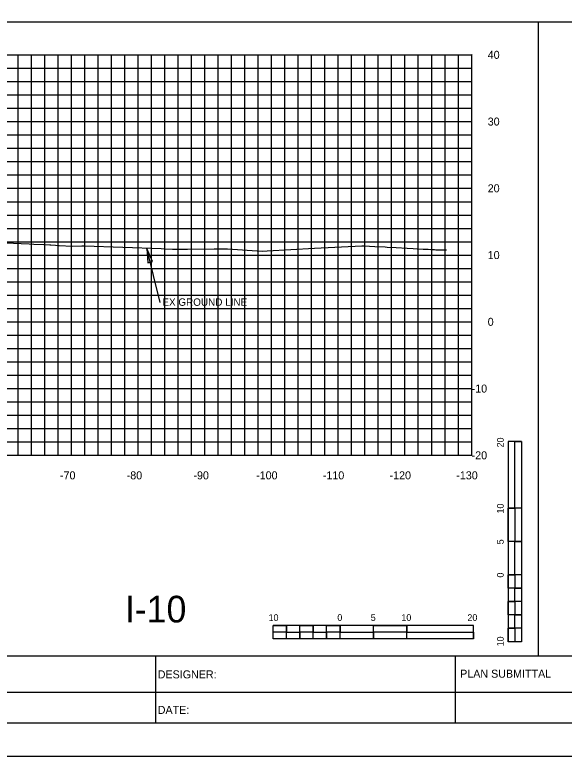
# Model space of a CAD drawing. Extents: x 2193008 to 2198143, y 1236112 to 1237864.
# Drawn here: x 2197006.2 to 2197088.6, y 1237118 to 1237229.1 of the extents above; entities that cross this region are included whole.
import ezdxf

# ---------------------------------------------------------------- set-up
doc = ezdxf.new("R2010")
doc.units = 0
for name, color, linetype in [('3', 7, 'Continuous'), ('31', 7, 'Continuous'), ('60', 7, 'Continuous'), ('ANNO-TXT', 7, 'Continuous'), ('GSDIMS', 7, 'Continuous'), ('Level 1', 7, 'Continuous'), ('Level 33', 7, 'Continuous'), ('Level 55', 7, 'Continuous'), ('LIMT-CSLINE', 7, 'Continuous'), ('M-ROADS', 7, 'Continuous'), ('SHT-BNDRY', 7, 'Continuous')]:
    doc.layers.add(name, color=color, linetype=linetype)

msp = doc.modelspace()

# ---------------------------------------------------------------- linework, layer by layer
msp.add_lwpolyline([(2196934.71, 1237133.05), (2197234.71, 1237133.05), (2197234.71, 1237323.05), (2196934.71, 1237323.05)], close=True)
at = {"layer": '3'}
for p, q in [((2197084.71, 1237133.05), (2197084.71, 1237228.05)), ((2197028.02, 1237186), (2197026.01, 1237194.1))]:
    msp.add_line(p, q, dxfattribs=at)
at = {"layer": '60'}
for p, q in [((2197074.71, 1237163.11), (2197074.71, 1237223.11)), ((2197074.77, 1237223.11), (2197074.71, 1237223.11)), ((2197074.77, 1237213.11), (2197074.71, 1237213.11)), ((2197074.77, 1237203.11), (2197074.71, 1237203.11)), ((2197074.77, 1237193.11), (2197074.71, 1237193.11)), ((2197074.77, 1237183.11), (2197074.71, 1237183.11)), ((2197074.77, 1237173.11), (2197074.71, 1237173.11)), ((2196944.71, 1237163.11), (2197074.71, 1237163.11)), ((2197014.71, 1237163.05), (2197014.71, 1237163.11)), ((2197024.71, 1237163.05), (2197024.71, 1237163.11)), ((2197034.71, 1237163.05), (2197034.71, 1237163.11)), ((2197044.71, 1237163.05), (2197044.71, 1237163.11)), ((2197054.71, 1237163.05), (2197054.71, 1237163.11)), ((2197064.71, 1237163.05), (2197064.71, 1237163.11)), ((2197074.71, 1237163.05), (2197074.71, 1237163.11)), ((2197074.77, 1237163.11), (2197074.71, 1237163.11))]:
    msp.add_line(p, q, dxfattribs=at)
at = {"layer": 'GSDIMS'}
msp.add_lwpolyline([(2197026.01, 1237194.1), (2197026.18, 1237191.97), (2197026.86, 1237192.15)], close=True, dxfattribs=at)
at = {"layer": 'Level 1'}
for p, q in [((2196934.71, 1237228.05), (2197234.71, 1237228.05)), ((2197080.18, 1237165.19), (2197080.18, 1237135.19)), ((2197082.18, 1237165.19), (2197080.18, 1237165.19)), ((2197082.18, 1237165.19), (2197082.18, 1237155.19)), ((2197082.18, 1237165.19), (2197082.18, 1237135.19)), ((2197081.18, 1237155.19), (2197080.18, 1237155.19)), ((2197082.18, 1237155.19), (2197080.18, 1237155.19)), ((2197081.18, 1237155.19), (2197081.18, 1237150.19)), ((2197082.18, 1237150.19), (2197080.18, 1237150.19)), ((2197082.18, 1237150.19), (2197081.18, 1237150.19)), ((2197082.18, 1237150.19), (2197082.18, 1237145.19)), ((2197081.18, 1237145.19), (2197080.18, 1237145.19)), ((2197082.18, 1237145.19), (2197080.18, 1237145.19)), ((2197081.18, 1237145.19), (2197081.18, 1237143.19)), ((2197082.18, 1237143.19), (2197081.18, 1237143.19)), ((2197082.18, 1237143.19), (2197082.18, 1237141.19)), ((2197081.18, 1237141.19), (2197080.18, 1237141.19)), ((2197081.18, 1237141.19), (2197081.18, 1237139.19)), ((2197082.18, 1237139.19), (2197081.18, 1237139.19)), ((2197082.18, 1237139.19), (2197082.18, 1237137.19)), ((2197074.97, 1237137.63), (2197044.97, 1237137.63)), ((2197044.97, 1237135.63), (2197044.97, 1237137.63)), ((2197046.97, 1237136.63), (2197046.97, 1237137.63)), ((2197050.97, 1237136.63), (2197050.97, 1237137.63)), ((2197054.97, 1237136.63), (2197054.97, 1237137.63)), ((2197054.97, 1237135.63), (2197054.97, 1237137.63)), ((2197059.97, 1237135.63), (2197059.97, 1237137.63)), ((2197064.97, 1237136.63), (2197064.97, 1237137.63)), ((2197064.97, 1237135.63), (2197064.97, 1237137.63)), ((2197074.97, 1237135.63), (2197074.97, 1237137.63)), ((2197046.97, 1237136.63), (2197044.97, 1237136.63)), ((2197048.97, 1237135.63), (2197048.97, 1237136.63)), ((2197050.97, 1237136.63), (2197048.97, 1237136.63)), ((2197052.97, 1237135.63), (2197052.97, 1237136.63)), ((2197054.97, 1237136.63), (2197052.97, 1237136.63)), ((2197059.97, 1237135.63), (2197059.97, 1237136.63)), ((2197064.97, 1237136.63), (2197059.97, 1237136.63)), ((2197081.18, 1237137.19), (2197080.18, 1237137.19)), ((2197081.18, 1237137.19), (2197081.18, 1237135.19)), ((2197074.97, 1237135.63), (2197044.97, 1237135.63)), ((2197048.97, 1237135.63), (2197046.97, 1237135.63)), ((2197052.97, 1237135.63), (2197050.97, 1237135.63)), ((2197059.97, 1237135.63), (2197054.97, 1237135.63)), ((2197074.97, 1237135.63), (2197064.97, 1237135.63)), ((2197082.18, 1237135.19), (2197080.18, 1237135.19))]:
    msp.add_line(p, q, dxfattribs=at)
for points in [[(2197081.18, 1237155.19), (2197081.18, 1237165.19), (2197082.18, 1237165.19), (2197082.18, 1237155.19)], [(2197080.18, 1237150.19), (2197080.18, 1237155.19), (2197081.18, 1237155.19), (2197081.18, 1237150.19)], [(2197081.18, 1237145.19), (2197081.18, 1237150.19), (2197082.18, 1237150.19), (2197082.18, 1237145.19)], [(2197080.18, 1237143.19), (2197080.18, 1237145.19), (2197081.18, 1237145.19), (2197081.18, 1237143.19)], [(2197081.18, 1237141.19), (2197081.18, 1237143.19), (2197082.18, 1237143.19), (2197082.18, 1237141.19)], [(2197080.18, 1237139.19), (2197080.18, 1237141.19), (2197081.18, 1237141.19), (2197081.18, 1237139.19)], [(2197081.18, 1237137.19), (2197081.18, 1237139.19), (2197082.18, 1237139.19), (2197082.18, 1237137.19)], [(2197044.97, 1237137.63), (2197046.97, 1237137.63), (2197046.97, 1237136.63), (2197044.97, 1237136.63)], [(2197048.97, 1237137.63), (2197050.97, 1237137.63), (2197050.97, 1237136.63), (2197048.97, 1237136.63)], [(2197052.97, 1237137.63), (2197054.97, 1237137.63), (2197054.97, 1237136.63), (2197052.97, 1237136.63)], [(2197059.97, 1237137.63), (2197064.97, 1237137.63), (2197064.97, 1237136.63), (2197059.97, 1237136.63)], [(2197046.97, 1237136.63), (2197048.97, 1237136.63), (2197048.97, 1237135.63), (2197046.97, 1237135.63)], [(2197050.97, 1237136.63), (2197052.97, 1237136.63), (2197052.97, 1237135.63), (2197050.97, 1237135.63)], [(2197054.97, 1237136.63), (2197059.97, 1237136.63), (2197059.97, 1237135.63), (2197054.97, 1237135.63)], [(2197064.97, 1237136.63), (2197074.97, 1237136.63), (2197074.97, 1237135.63), (2197064.97, 1237135.63)], [(2197080.18, 1237135.19), (2197080.18, 1237137.19), (2197081.18, 1237137.19), (2197081.18, 1237135.19)]]:
    msp.add_lwpolyline(points, close=True, dxfattribs=at)
at = {"layer": 'M-ROADS'}
for p, q in [((2196944.71, 1237223.11), (2197074.71, 1237223.11)), ((2197006.71, 1237163.11), (2197006.71, 1237223.11)), ((2197008.71, 1237163.11), (2197008.71, 1237223.11)), ((2197010.71, 1237163.11), (2197010.71, 1237223.11)), ((2197012.71, 1237163.11), (2197012.71, 1237223.11)), ((2197014.71, 1237163.11), (2197014.71, 1237223.11)), ((2197016.71, 1237163.11), (2197016.71, 1237223.11)), ((2197018.71, 1237163.11), (2197018.71, 1237223.11)), ((2197020.71, 1237163.11), (2197020.71, 1237223.11)), ((2197022.71, 1237163.11), (2197022.71, 1237223.11)), ((2197024.71, 1237163.11), (2197024.71, 1237223.11)), ((2197026.71, 1237163.11), (2197026.71, 1237223.11)), ((2197028.71, 1237163.11), (2197028.71, 1237223.11)), ((2197030.71, 1237163.11), (2197030.71, 1237223.11)), ((2197032.71, 1237163.11), (2197032.71, 1237223.11)), ((2197034.71, 1237163.11), (2197034.71, 1237223.11)), ((2197036.71, 1237163.11), (2197036.71, 1237223.11)), ((2197038.71, 1237163.11), (2197038.71, 1237223.11)), ((2197040.71, 1237163.11), (2197040.71, 1237223.11)), ((2197042.71, 1237163.11), (2197042.71, 1237223.11)), ((2197044.71, 1237163.11), (2197044.71, 1237223.11)), ((2197046.71, 1237163.11), (2197046.71, 1237223.11)), ((2197048.71, 1237163.11), (2197048.71, 1237223.11)), ((2197050.71, 1237163.11), (2197050.71, 1237223.11)), ((2197052.71, 1237163.11), (2197052.71, 1237223.11)), ((2197054.71, 1237163.11), (2197054.71, 1237223.11)), ((2197056.71, 1237163.11), (2197056.71, 1237223.11)), ((2197058.71, 1237163.11), (2197058.71, 1237223.11)), ((2197060.71, 1237163.11), (2197060.71, 1237223.11)), ((2197062.71, 1237163.11), (2197062.71, 1237223.11)), ((2197064.71, 1237163.11), (2197064.71, 1237223.11)), ((2197066.71, 1237163.11), (2197066.71, 1237223.11)), ((2197068.71, 1237163.11), (2197068.71, 1237223.11)), ((2197070.71, 1237163.11), (2197070.71, 1237223.11)), ((2197072.71, 1237163.11), (2197072.71, 1237223.11)), ((2197074.71, 1237163.11), (2197074.71, 1237223.11)), ((2196944.71, 1237221.11), (2197074.71, 1237221.11)), ((2196944.71, 1237219.11), (2197074.71, 1237219.11)), ((2196944.71, 1237217.11), (2197074.71, 1237217.11)), ((2196944.71, 1237215.11), (2197074.71, 1237215.11)), ((2196944.71, 1237213.11), (2197074.71, 1237213.11)), ((2196944.71, 1237211.11), (2197074.71, 1237211.11)), ((2196944.71, 1237209.11), (2197074.71, 1237209.11)), ((2196944.71, 1237207.11), (2197074.71, 1237207.11)), ((2196944.71, 1237205.11), (2197074.71, 1237205.11)), ((2196944.71, 1237203.11), (2197074.71, 1237203.11)), ((2196944.71, 1237201.11), (2197074.71, 1237201.11)), ((2196944.71, 1237199.11), (2197074.71, 1237199.11)), ((2196944.71, 1237197.11), (2197074.71, 1237197.11)), ((2196944.71, 1237195.11), (2197074.71, 1237195.11)), ((2196944.71, 1237193.11), (2197074.71, 1237193.11)), ((2196944.71, 1237191.11), (2197074.71, 1237191.11)), ((2196944.71, 1237189.11), (2197074.71, 1237189.11)), ((2196944.71, 1237187.11), (2197074.71, 1237187.11)), ((2196944.71, 1237185.11), (2197074.71, 1237185.11)), ((2196944.71, 1237183.11), (2197074.71, 1237183.11)), ((2196944.71, 1237181.11), (2197074.71, 1237181.11)), ((2196944.71, 1237179.11), (2197074.71, 1237179.11)), ((2196944.71, 1237177.11), (2197074.71, 1237177.11)), ((2196944.71, 1237175.11), (2197074.71, 1237175.11)), ((2196944.71, 1237173.11), (2197074.71, 1237173.11)), ((2196944.71, 1237171.11), (2197074.71, 1237171.11)), ((2196944.71, 1237169.11), (2197074.71, 1237169.11)), ((2196944.71, 1237167.11), (2197074.71, 1237167.11)), ((2196944.71, 1237165.11), (2197074.71, 1237165.11)), ((2196944.71, 1237163.11), (2197074.71, 1237163.11))]:
    msp.add_line(p, q, dxfattribs=at)
msp.add_lwpolyline([(2196909.71, 1237118.04), (2197249.71, 1237118.04), (2197249.71, 1237338.04), (2196909.71, 1237338.04)], close=True, dxfattribs=at)
msp.add_lwpolyline([(2197070.92, 1237193.82), (2197070.86, 1237193.82), (2197070.55, 1237193.82), (2197070.55, 1237193.82), (2197070.54, 1237193.82), (2197070.53, 1237193.82), (2197070.52, 1237193.83), (2197070.52, 1237193.83), (2197070.5, 1237193.83), (2197070.49, 1237193.83), (2197070.48, 1237193.83), (2197070.48, 1237193.83), (2197070.46, 1237193.83), (2197070.44, 1237193.83), (2197070.43, 1237193.83), (2197070.41, 1237193.83), (2197070.4, 1237193.83), (2197070.39, 1237193.83), (2197070.37, 1237193.83), (2197070.34, 1237193.83), (2197070.32, 1237193.83), (2197070.29, 1237193.83), (2197070.26, 1237193.83), (2197070.23, 1237193.83), (2197070.19, 1237193.83), (2197070.15, 1237193.83), (2197070.11, 1237193.83), (2197070.09, 1237193.83), (2197070.06, 1237193.83), (2197070.01, 1237193.83), (2197069.95, 1237193.83), (2197069.95, 1237193.83), (2197069.88, 1237193.83), (2197069.8, 1237193.84), (2197069.76, 1237193.84), (2197069.71, 1237193.84), (2197069.6, 1237193.84), (2197069.48, 1237193.85), (2197069.47, 1237193.85), (2197069.32, 1237193.86), (2197069.13, 1237193.87), (2197069.02, 1237193.87), (2197068.89, 1237193.88), (2197068.58, 1237193.9), (2197068.18, 1237193.92), (2197067.98, 1237193.92), (2197067.97, 1237193.92), (2197067.42, 1237193.95), (2197066.56, 1237194), (2197065.96, 1237194.04), (2197065.06, 1237194.09), (2197063.38, 1237194.19), (2197062.03, 1237194.26), (2197061.72, 1237194.27), (2197060.18, 1237194.35), (2197060.17, 1237194.35), (2197058.61, 1237194.43), (2197058.26, 1237194.43), (2197051.13, 1237194.07), (2197044.03, 1237193.69), (2197043.31, 1237193.65), (2197038.12, 1237193.98), (2197037.94, 1237193.99), (2197037.51, 1237194.01), (2197037.34, 1237194.01), (2197037.24, 1237194.01), (2197036.11, 1237194), (2197032.12, 1237193.95), (2197030.09, 1237193.93), (2197029.84, 1237193.94), (2197028.72, 1237193.99), (2197028.65, 1237193.99), (2197028.17, 1237194.03), (2197016.65, 1237194.43), (2197016.38, 1237194.43), (2197016.28, 1237194.43), (2197014.8, 1237194.41), (2197012.89, 1237194.48), (2197012.81, 1237194.5), (2197012.81, 1237194.5), (2197012.72, 1237194.5), (2197012.33, 1237194.55), (2197011.63, 1237194.58), (2197011.48, 1237194.59), (2197010.6, 1237194.64), (2197009.07, 1237194.71), (2197008.37, 1237194.72), (2197004.85, 1237194.87)], dxfattribs=at)
at = {"layer": 'SHT-BNDRY'}
for p, q in [((2197027.37, 1237123.04), (2197027.37, 1237133.05)), ((2197072.3, 1237123.04), (2197072.3, 1237133.05)), ((2196934.71, 1237127.65), (2197090.33, 1237127.65))]:
    msp.add_line(p, q, dxfattribs=at)
msp.add_lwpolyline([(2196922.21, 1237123.04), (2197244.71, 1237123.04), (2197244.71, 1237333.04), (2196922.21, 1237333.04)], close=True, dxfattribs=at)

# ---------------------------------------------------------------- texts
at = {"layer": '31'}
for s, p in [('40', (2197077.11, 1237222.51)), ('30', (2197077.11, 1237212.51)), ('20', (2197077.11, 1237202.51)), ('10', (2197077.11, 1237192.51)), ('0', (2197077.11, 1237182.51)), ('-10', (2197074.7, 1237172.51)), ('-20', (2197074.7, 1237162.51))]:
    msp.add_text(s, height=1.2, dxfattribs=at).set_placement(p)
at = {"layer": 'ANNO-TXT'}
for s, p in [('PLAN SUBMITTAL', (2197072.98, 1237129.79)), ('DESIGNER:', (2197027.65, 1237129.69)), ('DATE:', (2197027.65, 1237124.37))]:
    msp.add_text(s, height=1.2, rotation=360, dxfattribs=at).set_placement(p)
at = {"layer": 'Level 1'}
for s, height, rotation, p in [('20', 0.999, 90.0572, (2197079.5, 1237164.3)), ('10', 0.999, 90.0572, (2197079.5, 1237154.39)), ('5', 1, 90.0572, (2197079.5, 1237149.78)), ('0', 1, 90.0572, (2197079.5, 1237144.79)), ('10', 0.999, 0.0572, (2197044.27, 1237138.3)), ('0', 1, 0.0572, (2197054.57, 1237138.3)), ('5', 0.999, 0.0572, (2197059.58, 1237138.3)), ('10', 0.999, 0.0572, (2197064.17, 1237138.3)), ('20', 0.999, 0.0572, (2197074.07, 1237138.3)), ('10', 0.999, 90.0572, (2197079.5, 1237134.49))]:
    msp.add_text(s, height=height, rotation=rotation, dxfattribs=at).set_placement(p)
at = {"layer": 'Level 33'}
msp.add_text('I-10', height=3.998, rotation=360, dxfattribs=at).set_placement((2197022.73, 1237138.07))
at = {"layer": 'Level 55'}
msp.add_text('EX GROUND LINE', height=1.1105, dxfattribs=at).set_placement((2197028.35, 1237185.51))
at = {"layer": 'LIMT-CSLINE'}
for s, p in [('-70', (2197013, 1237159.51)), ('-80', (2197023, 1237159.51)), ('-90', (2197033, 1237159.51)), ('-100', (2197042.4, 1237159.51)), ('-110', (2197052.4, 1237159.51)), ('-120', (2197062.4, 1237159.51)), ('-130', (2197072.4, 1237159.51))]:
    msp.add_text(s, height=1.2, dxfattribs=at).set_placement(p)

doc.saveas('drawing.dxf')
